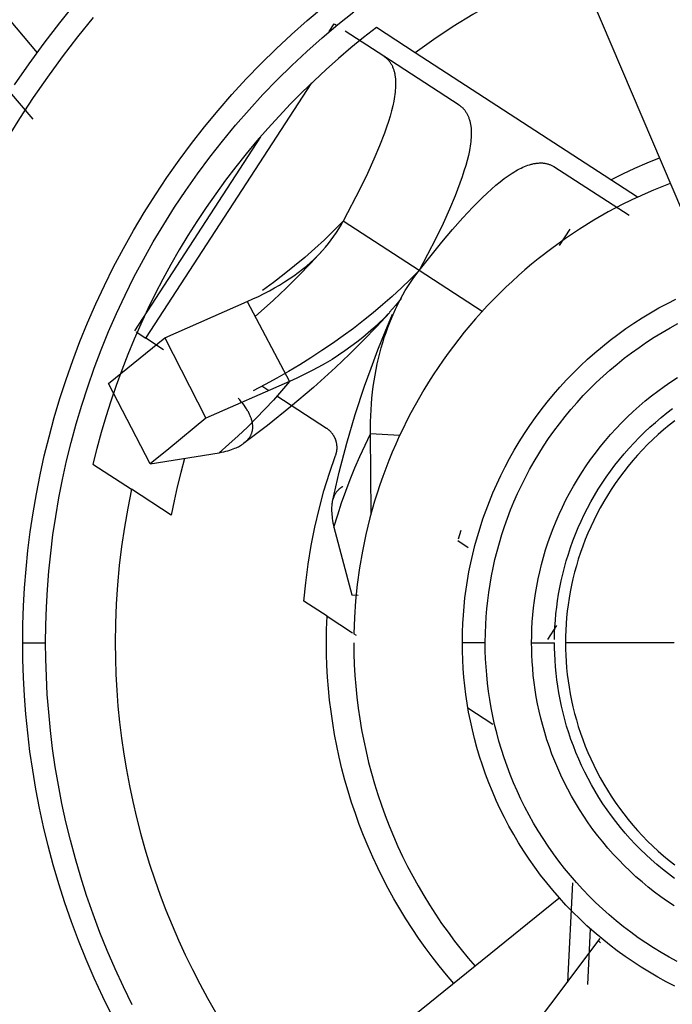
# Model space of a CAD drawing. Header units: millimetres. Extents: x -2637 to -1637, y 678 to 1678.
# Tile 276 of 348: x -2028.19 to -2022.48, y 1388 to 1396.6. Entities that reach past the tile are written whole.
import ezdxf

# ---------------------------------------------------------------- set-up
doc = ezdxf.new("R2010")
doc.units = ezdxf.units.MM
doc.layers.add('Make2D$B.SHOW mini', color=7, linetype='Continuous', true_color=0x000000)

msp = doc.modelspace()

# ---------------------------------------------------------------- linework, layer by layer
at = {"layer": 'Make2D$B.SHOW mini', "color": 18, "lineweight": -3, "true_color": 0x000000}
for points in [[(-2023.5449, 1397.6228), (-2022.1325, 1394.3071)], [(-2028.696, 1397.0998), (-2028.036, 1396.3131)], [(-2023.319, 1397.0926), (-2023.5054, 1397.0153), (-2023.6897, 1396.932), (-2023.8714, 1396.8428), (-2024.0502, 1396.7479), (-2024.226, 1396.6473), (-2024.3983, 1396.5413), (-2024.5671, 1396.4299), (-2024.732, 1396.3135)], [(-2028.2327, 1396.032), (-2028.106, 1396.2158), (-2027.9742, 1396.3967), (-2027.8377, 1396.5745), (-2027.6963, 1396.7491)], [(-2028.1604, 1391.156), (-2028.1586, 1391.3149), (-2028.1533, 1391.475), (-2028.1443, 1391.6364), (-2028.1316, 1391.799), (-2028.115, 1391.9625), (-2028.0946, 1392.1269), (-2028.0701, 1392.292), (-2028.0416, 1392.4578), (-2028.009, 1392.6241), (-2027.9722, 1392.7907), (-2027.9312, 1392.9575), (-2027.8859, 1393.1243), (-2027.8362, 1393.2911), (-2027.7823, 1393.4576), (-2027.7239, 1393.6236), (-2027.6612, 1393.789), (-2027.594, 1393.9537), (-2027.5225, 1394.1174), (-2027.4466, 1394.2801), (-2027.3663, 1394.4414), (-2027.2816, 1394.6013), (-2027.1926, 1394.7596), (-2027.0994, 1394.9161), (-2027.0019, 1395.0707), (-2026.9003, 1395.2231), (-2026.7945, 1395.3732), (-2026.6848, 1395.5208), (-2026.5711, 1395.6658), (-2026.4536, 1395.8081), (-2026.3323, 1395.9474), (-2026.2074, 1396.0837), (-2026.0791, 1396.2167), (-2025.9473, 1396.3464), (-2025.8123, 1396.4727), (-2025.6742, 1396.5953), (-2025.5332, 1396.7142)], [(-2027.9605, 1391.156), (-2027.9588, 1391.3104), (-2027.9536, 1391.4662), (-2027.9449, 1391.6231), (-2027.9325, 1391.7811), (-2027.9164, 1391.9401), (-2027.8965, 1392.0999), (-2027.8728, 1392.2605), (-2027.845, 1392.4217), (-2027.8133, 1392.5833), (-2027.7775, 1392.7453), (-2027.7377, 1392.9074), (-2027.6936, 1393.0697), (-2027.6454, 1393.2318), (-2027.5929, 1393.3936), (-2027.5362, 1393.555), (-2027.4752, 1393.7159), (-2027.4099, 1393.876), (-2027.3404, 1394.0351), (-2027.2665, 1394.1933), (-2027.1885, 1394.3501), (-2027.1062, 1394.5056), (-2027.0196, 1394.6595), (-2026.929, 1394.8116), (-2026.8342, 1394.9619), (-2026.7354, 1395.11), (-2026.6326, 1395.256), (-2026.5259, 1395.3995), (-2026.4154, 1395.5405), (-2026.3011, 1395.6788), (-2026.1832, 1395.8143), (-2026.0618, 1395.9467), (-2025.937, 1396.0761), (-2025.8089, 1396.2022), (-2025.6777, 1396.3249), (-2025.5434, 1396.4442), (-2025.4063, 1396.5598), (-2025.2664, 1396.6717)], [(-2028.2995, 1395.5538), (-2028.1856, 1395.7384), (-2028.0667, 1395.9206), (-2027.9428, 1396.1001), (-2027.8141, 1396.2769), (-2027.6806, 1396.4507), (-2027.5425, 1396.6212)], [(-2025.0692, 1396.5325), (-2025.1815, 1396.4449), (-2025.2923, 1396.3546), (-2025.4016, 1396.2618), (-2025.5092, 1396.1663), (-2025.615, 1396.0683), (-2025.7189, 1395.9678), (-2025.821, 1395.8649), (-2025.9209, 1395.7596), (-2026.0188, 1395.652), (-2026.1145, 1395.5421), (-2026.208, 1395.43), (-2026.2991, 1395.3158), (-2026.3878, 1395.1995), (-2026.474, 1395.0812), (-2026.5577, 1394.9611), (-2026.6388, 1394.8392), (-2026.7172, 1394.7155), (-2026.7929, 1394.5902), (-2026.8659, 1394.4633), (-2026.936, 1394.335), (-2027.0033, 1394.2053), (-2027.0677, 1394.0743), (-2027.1292, 1393.9422), (-2027.1877, 1393.809), (-2027.2432, 1393.6748), (-2027.2958, 1393.5397), (-2027.3453, 1393.4039), (-2027.3918, 1393.2674), (-2027.4352, 1393.1303), (-2027.4756, 1392.9927), (-2027.513, 1392.8547), (-2027.5473, 1392.7165)], [(-2025.442, 1396.5659), (-2025.4852, 1396.4994)], [(-2025.4179, 1396.5502), (-2025.4367, 1396.5625)], [(-2025.0045, 1396.2818), (-2025.342, 1396.5009)], [(-2024.732, 1396.3135), (-2025.0692, 1396.5325)], [(-2025.0045, 1396.2818), (-2024.999, 1396.2781), (-2024.9938, 1396.2743), (-2024.9887, 1396.2704), (-2024.9837, 1396.2663), (-2024.979, 1396.262), (-2024.9743, 1396.2576), (-2024.9699, 1396.2531), (-2024.9656, 1396.2485), (-2024.9614, 1396.2437), (-2024.9574, 1396.2387), (-2024.9536, 1396.2337), (-2024.9499, 1396.2285), (-2024.9464, 1396.2232), (-2024.943, 1396.2177), (-2024.9397, 1396.2121), (-2024.9366, 1396.2064), (-2024.9337, 1396.2006), (-2024.9308, 1396.1946), (-2024.9282, 1396.1886), (-2024.9256, 1396.1824), (-2024.9232, 1396.1761), (-2024.921, 1396.1697), (-2024.9188, 1396.1632), (-2024.9168, 1396.1565), (-2024.915, 1396.1498), (-2024.9133, 1396.143), (-2024.9117, 1396.136), (-2024.9102, 1396.129), (-2024.9089, 1396.1218), (-2024.9076, 1396.1146), (-2024.9065, 1396.1072), (-2024.9056, 1396.0998), (-2024.904, 1396.0846), (-2024.9029, 1396.069), (-2024.9023, 1396.0531), (-2024.9022, 1396.0367), (-2024.9026, 1396.0199), (-2024.9034, 1396.0027), (-2024.9048, 1395.9851), (-2024.9066, 1395.967), (-2024.9089, 1395.9484), (-2024.9117, 1395.9294), (-2024.9149, 1395.9099), (-2024.9187, 1395.8899), (-2024.9276, 1395.8484), (-2024.9384, 1395.8048), (-2024.9512, 1395.759), (-2024.9658, 1395.711), (-2024.9823, 1395.6611), (-2025.0007, 1395.6091), (-2025.0429, 1395.4993), (-2025.0923, 1395.3821), (-2025.1487, 1395.2579), (-2025.2123, 1395.1263), (-2025.3611, 1394.8395)], [(-2024.3474, 1395.8551), (-2025.0045, 1396.2818)], [(-2023.0227, 1395.2034), (-2024.732, 1396.3135)], [(-2027.0848, 1393.8172), (-2025.6355, 1396.049)], [(-2028.0708, 1395.7323), (-2028.2723, 1395.9725)], [(-2024.3474, 1395.8551), (-2024.3418, 1395.8513), (-2024.3363, 1395.8473), (-2024.331, 1395.8432), (-2024.3259, 1395.8389), (-2024.3209, 1395.8345), (-2024.3161, 1395.83), (-2024.3115, 1395.8253), (-2024.3071, 1395.8204), (-2024.3028, 1395.8155), (-2024.2986, 1395.8103), (-2024.2947, 1395.8051), (-2024.2908, 1395.7997), (-2024.2872, 1395.7942), (-2024.2837, 1395.7886), (-2024.2803, 1395.7828), (-2024.2771, 1395.7769), (-2024.2741, 1395.7709), (-2024.2712, 1395.7648), (-2024.2684, 1395.7586), (-2024.2658, 1395.7522), (-2024.2633, 1395.7458), (-2024.261, 1395.7392), (-2024.2588, 1395.7325), (-2024.2568, 1395.7257), (-2024.2549, 1395.7189), (-2024.2531, 1395.7119), (-2024.2514, 1395.7048), (-2024.2499, 1395.6976), (-2024.2485, 1395.6904), (-2024.2473, 1395.683), (-2024.2461, 1395.6756), (-2024.2451, 1395.668), (-2024.2434, 1395.6527), (-2024.2422, 1395.6371), (-2024.2416, 1395.6211), (-2024.2414, 1395.6047), (-2024.2416, 1395.5879), (-2024.2424, 1395.5707), (-2024.2437, 1395.5531), (-2024.2454, 1395.535), (-2024.2477, 1395.5164), (-2024.2504, 1395.4974), (-2024.2536, 1395.4779), (-2024.2573, 1395.4579), (-2024.2662, 1395.4162), (-2024.2771, 1395.3724), (-2024.2899, 1395.3261), (-2024.3046, 1395.2777), (-2024.3213, 1395.2271), (-2024.3398, 1395.1744), (-2024.3823, 1395.0634), (-2024.4318, 1394.9455), (-2024.488, 1394.8215), (-2024.5511, 1394.6909), (-2024.6976, 1394.4086)], [(-2026.0828, 1395.579), (-2027.1848, 1393.8821)], [(-2023.0227, 1395.2034), (-2022.9176, 1395.2551), (-2022.8113, 1395.304), (-2022.7037, 1395.3502), (-2022.595, 1395.3935)], [(-2024.6976, 1394.4086), (-2024.4993, 1394.6573), (-2024.4057, 1394.7679), (-2024.3152, 1394.8698), (-2024.2277, 1394.963), (-2024.1436, 1395.0469), (-2024.103, 1395.0853), (-2024.0635, 1395.1211), (-2024.0252, 1395.1543), (-2023.9882, 1395.1848), (-2023.9525, 1395.2125), (-2023.918, 1395.2376), (-2023.9012, 1395.2492), (-2023.8847, 1395.26), (-2023.8684, 1395.2703), (-2023.8524, 1395.2799), (-2023.8366, 1395.2888), (-2023.8209, 1395.2972), (-2023.8055, 1395.3049), (-2023.7903, 1395.312), (-2023.7752, 1395.3184), (-2023.7603, 1395.3243), (-2023.7455, 1395.3296), (-2023.7309, 1395.3343), (-2023.7236, 1395.3364), (-2023.7163, 1395.3384), (-2023.7091, 1395.3402), (-2023.7019, 1395.3419), (-2023.6947, 1395.3435), (-2023.6876, 1395.3448), (-2023.6805, 1395.346), (-2023.6734, 1395.3471), (-2023.6664, 1395.3479), (-2023.6594, 1395.3487), (-2023.6525, 1395.3492), (-2023.6456, 1395.3496), (-2023.6387, 1395.3498), (-2023.6319, 1395.3498), (-2023.6251, 1395.3496), (-2023.6184, 1395.3493), (-2023.6118, 1395.3487), (-2023.6051, 1395.348), (-2023.5986, 1395.3471), (-2023.5921, 1395.346), (-2023.5856, 1395.3447), (-2023.5792, 1395.3432), (-2023.5729, 1395.3415), (-2023.5666, 1395.3396), (-2023.5604, 1395.3375), (-2023.5542, 1395.3352), (-2023.5481, 1395.3327), (-2023.5421, 1395.3299), (-2023.5361, 1395.327), (-2023.5302, 1395.3238), (-2023.5244, 1395.3204), (-2023.5186, 1395.3168)], [(-2022.8616, 1394.8901), (-2023.5186, 1395.3168)], [(-2022.7884, 1395.0513), (-2023.0227, 1395.2034)], [(-2022.7884, 1395.0513), (-2022.7174, 1395.0837), (-2022.6459, 1395.1148), (-2022.5738, 1395.1446), (-2022.5011, 1395.1731)], [(-2022.7884, 1395.0513), (-2022.9168, 1394.9887), (-2023.0442, 1394.9212), (-2023.1702, 1394.8488), (-2023.2947, 1394.7717), (-2023.4174, 1394.6897), (-2023.5381, 1394.6029), (-2023.6563, 1394.5114), (-2023.7145, 1394.464), (-2023.772, 1394.4154), (-2023.8288, 1394.3657), (-2023.8848, 1394.3148), (-2023.94, 1394.2629), (-2023.9944, 1394.2099), (-2024.048, 1394.1558), (-2024.1007, 1394.1008), (-2024.1525, 1394.0446), (-2024.2034, 1393.9875), (-2024.2533, 1393.9295), (-2024.3022, 1393.8704), (-2024.3501, 1393.8105), (-2024.397, 1393.7497), (-2024.4428, 1393.688), (-2024.4875, 1393.6254), (-2024.5311, 1393.5621), (-2024.5735, 1393.498), (-2024.6149, 1393.4331), (-2024.655, 1393.3675), (-2024.6939, 1393.3012), (-2024.7317, 1393.2343), (-2024.7682, 1393.1667), (-2024.8035, 1393.0986), (-2024.8375, 1393.0299), (-2024.8702, 1392.9607), (-2024.9017, 1392.891), (-2024.9319, 1392.8208), (-2024.9608, 1392.7503), (-2024.9884, 1392.6793), (-2025.0147, 1392.6081), (-2025.0396, 1392.5365), (-2025.0633, 1392.4646), (-2025.0856, 1392.3925), (-2025.1067, 1392.3203), (-2025.1263, 1392.2478), (-2025.1618, 1392.1026), (-2025.192, 1391.9571), (-2025.217, 1391.8116), (-2025.2369, 1391.6665), (-2025.2517, 1391.5219), (-2025.2615, 1391.3781), (-2025.2665, 1391.2354)], [(-2025.3611, 1394.8395), (-2025.4416, 1394.7585), (-2025.5243, 1394.6789), (-2025.6092, 1394.6009), (-2025.6962, 1394.5245), (-2025.7854, 1394.4496), (-2025.8767, 1394.3763), (-2025.9701, 1394.3045), (-2026.0656, 1394.2343)], [(-2025.5416, 1394.5834), (-2025.5146, 1394.6139), (-2025.4887, 1394.645), (-2025.4641, 1394.6766), (-2025.4407, 1394.7085), (-2025.4187, 1394.7409), (-2025.3981, 1394.7735), (-2025.3883, 1394.7899), (-2025.3788, 1394.8064), (-2025.3698, 1394.8229), (-2025.3611, 1394.8395)], [(-2024.6976, 1394.4086), (-2025.3611, 1394.8395)], [(-2023.3793, 1394.7713), (-2023.472, 1394.6285)], [(-2026.199, 1394.1395), (-2026.1487, 1394.1613), (-2026.0996, 1394.184), (-2026.0517, 1394.2076), (-2026.005, 1394.232), (-2025.9596, 1394.2571), (-2025.9155, 1394.2829), (-2025.8728, 1394.3094), (-2025.8315, 1394.3363), (-2025.7918, 1394.3638), (-2025.7536, 1394.3917), (-2025.7168, 1394.4202), (-2025.6814, 1394.4491), (-2025.6474, 1394.4787), (-2025.6147, 1394.5088), (-2025.5833, 1394.5395), (-2025.5532, 1394.5708)], [(-2025.5416, 1394.5833), (-2025.6454, 1394.4722), (-2025.7514, 1394.363), (-2025.8596, 1394.2559), (-2025.97, 1394.1507), (-2026.1285, 1394.0066)], [(-2024.6976, 1394.4086), (-2024.7736, 1394.3323), (-2024.8516, 1394.2574), (-2024.9317, 1394.184), (-2025.0136, 1394.1119), (-2025.0976, 1394.0412), (-2025.1835, 1393.972), (-2025.2714, 1393.9042), (-2025.3611, 1393.8378), (-2025.4529, 1393.7729), (-2025.5465, 1393.7094), (-2025.6421, 1393.6473), (-2025.7395, 1393.5867), (-2025.8389, 1393.5276), (-2025.9401, 1393.47), (-2026.0433, 1393.4138), (-2026.1482, 1393.3591)], [(-2024.9244, 1394.0263), (-2024.903, 1394.0732), (-2024.8806, 1394.1191), (-2024.8603, 1394.1581), (-2024.8393, 1394.1963), (-2024.8175, 1394.2337), (-2024.795, 1394.2703), (-2024.7717, 1394.3062), (-2024.7477, 1394.3412), (-2024.723, 1394.3753), (-2024.6976, 1394.4086)], [(-2024.1468, 1394.0509), (-2024.6976, 1394.4086)], [(-2026.9201, 1393.8209), (-2026.199, 1394.1395)], [(-2026.199, 1394.1395), (-2025.829, 1393.4411)], [(-2024.8545, 1394.1657), (-2024.8784, 1394.1354), (-2024.903, 1394.1053), (-2024.9284, 1394.0755), (-2024.9546, 1394.0459)], [(-2024.3177, 1391.2502), (-2024.3148, 1391.324), (-2024.3102, 1391.3984), (-2024.3039, 1391.4733), (-2024.2959, 1391.5487), (-2024.2861, 1391.6244), (-2024.2745, 1391.7006), (-2024.261, 1391.777), (-2024.2456, 1391.8537), (-2024.2283, 1391.9305), (-2024.209, 1392.0075), (-2024.1878, 1392.0844), (-2024.1647, 1392.1614), (-2024.1395, 1392.2382), (-2024.1123, 1392.3149), (-2024.0831, 1392.3913), (-2024.0518, 1392.4673), (-2024.0186, 1392.543), (-2023.9833, 1392.6182), (-2023.9459, 1392.6928), (-2023.9066, 1392.7667), (-2023.8653, 1392.8399), (-2023.822, 1392.9123), (-2023.7767, 1392.9839), (-2023.7295, 1393.0544), (-2023.6804, 1393.124), (-2023.6295, 1393.1924), (-2023.5767, 1393.2596), (-2023.5221, 1393.3256), (-2023.4657, 1393.3902), (-2023.4077, 1393.4535), (-2023.3481, 1393.5152), (-2023.2868, 1393.5755), (-2023.2241, 1393.6341), (-2023.1598, 1393.6911), (-2023.0942, 1393.7464), (-2023.0273, 1393.8), (-2022.959, 1393.8517), (-2022.8897, 1393.9016), (-2022.8192, 1393.9497), (-2022.7476, 1393.9958), (-2022.6751, 1394.04), (-2022.6017, 1394.0822), (-2022.5276, 1394.1224), (-2022.4527, 1394.1606)], [(-2024.9516, 1394.0431), (-2025.0669, 1393.9197), (-2025.1846, 1393.7984), (-2025.3048, 1393.6795), (-2025.4274, 1393.5629), (-2025.6208, 1393.3879), (-2025.8194, 1393.2186), (-2026.023, 1393.055), (-2026.2317, 1392.8971)], [(-2024.9644, 1394.0353), (-2025.006, 1393.9913), (-2025.0494, 1393.9481), (-2025.0946, 1393.9056), (-2025.1414, 1393.864), (-2025.19, 1393.8232), (-2025.2403, 1393.7833), (-2025.2923, 1393.7443), (-2025.3459, 1393.7063), (-2025.4012, 1393.6692), (-2025.4581, 1393.6331), (-2025.5165, 1393.5981), (-2025.5764, 1393.5642), (-2025.6376, 1393.5316), (-2025.7002, 1393.5001), (-2025.764, 1393.4699), (-2025.829, 1393.4411)], [(-2025.4544, 1392.3924), (-2025.3951, 1392.6472), (-2025.3285, 1392.8998), (-2025.2546, 1393.1501), (-2025.1733, 1393.3979), (-2025.1167, 1393.5573), (-2025.0569, 1393.7155), (-2024.9941, 1393.8724), (-2024.9281, 1394.0279)], [(-2025.1213, 1392.9815), (-2025.1215, 1393.0346), (-2025.1208, 1393.0874), (-2025.1192, 1393.1398), (-2025.1166, 1393.1919), (-2025.1131, 1393.2437), (-2025.1087, 1393.295), (-2025.1033, 1393.346), (-2025.0971, 1393.3964), (-2025.0899, 1393.4464), (-2025.0818, 1393.4959), (-2025.0728, 1393.5447), (-2025.063, 1393.593), (-2025.0523, 1393.6407), (-2025.0407, 1393.6878), (-2025.0283, 1393.7341), (-2025.0151, 1393.7798), (-2025.001, 1393.8248), (-2024.9862, 1393.8691), (-2024.9705, 1393.9126), (-2024.9541, 1393.9554), (-2024.9395, 1393.9911), (-2024.9244, 1394.0263)], [(-2024.1178, 1391.2446), (-2024.115, 1391.314), (-2024.1108, 1391.3839), (-2024.1049, 1391.4544), (-2024.0973, 1391.5252), (-2024.0881, 1391.5965), (-2024.0771, 1391.6681), (-2024.0644, 1391.74), (-2024.05, 1391.8121), (-2024.0337, 1391.8843), (-2024.0156, 1391.9567), (-2023.9957, 1392.029), (-2023.9739, 1392.1014), (-2023.9502, 1392.1736), (-2023.9246, 1392.2457), (-2023.8972, 1392.3176), (-2023.8678, 1392.3891), (-2023.8365, 1392.4602), (-2023.8033, 1392.5309), (-2023.7682, 1392.6011), (-2023.7312, 1392.6706), (-2023.6924, 1392.7394), (-2023.6516, 1392.8075), (-2023.6091, 1392.8748), (-2023.5647, 1392.9412), (-2023.5185, 1393.0066), (-2023.4706, 1393.0709), (-2023.421, 1393.1341), (-2023.3696, 1393.1961), (-2023.3167, 1393.2569), (-2023.2621, 1393.3164), (-2023.206, 1393.3745), (-2023.1484, 1393.4311), (-2023.0894, 1393.4862), (-2023.029, 1393.5399), (-2022.9673, 1393.5919), (-2022.9043, 1393.6422), (-2022.8402, 1393.6909), (-2022.7749, 1393.7378), (-2022.7087, 1393.783), (-2022.6414, 1393.8264), (-2022.5732, 1393.8679), (-2022.5042, 1393.9076), (-2022.4345, 1393.9454)], [(-2027.1699, 1393.8725), (-2027.0848, 1393.8172)], [(-2027.4099, 1393.4225), (-2026.9201, 1393.8209)], [(-2026.9311, 1393.7174), (-2027.0848, 1393.8172)], [(-2026.9201, 1393.8209), (-2026.561, 1393.1193)], [(-2027.0465, 1392.7192), (-2027.4099, 1393.4225)], [(-2025.829, 1393.4411), (-2026.561, 1393.1193)], [(-2025.829, 1393.4411), (-2025.8986, 1393.3582), (-2025.9703, 1393.2767), (-2026.044, 1393.1966), (-2026.1197, 1393.118), (-2026.1976, 1393.0407), (-2026.2774, 1392.9649), (-2026.3592, 1392.8906), (-2026.4431, 1392.8176)], [(-2023.7137, 1391.156), (-2023.713, 1391.2164), (-2023.711, 1391.2773), (-2023.7076, 1391.3386), (-2023.7028, 1391.4003), (-2023.6965, 1391.4625), (-2023.6888, 1391.5249), (-2023.6795, 1391.5877), (-2023.6687, 1391.6507), (-2023.6564, 1391.7138), (-2023.6425, 1391.7771), (-2023.627, 1391.8405), (-2023.6099, 1391.9038), (-2023.5911, 1391.9672), (-2023.5707, 1392.0304), (-2023.5487, 1392.0935), (-2023.525, 1392.1563), (-2023.4997, 1392.2189), (-2023.4726, 1392.2811), (-2023.444, 1392.3429), (-2023.4136, 1392.4042), (-2023.3817, 1392.465), (-2023.3481, 1392.5251), (-2023.3129, 1392.5846), (-2023.276, 1392.6434), (-2023.2377, 1392.7013), (-2023.1977, 1392.7584), (-2023.1563, 1392.8146), (-2023.1134, 1392.8698), (-2023.069, 1392.9239), (-2023.0232, 1392.977), (-2022.976, 1393.0289), (-2022.9276, 1393.0795), (-2022.8778, 1393.129), (-2022.8268, 1393.1771), (-2022.7746, 1393.2239), (-2022.7213, 1393.2693), (-2022.667, 1393.3133), (-2022.6116, 1393.3558), (-2022.5553, 1393.3968), (-2022.4981, 1393.4362), (-2022.44, 1393.4741)], [(-2026.0095, 1393.3573), (-2026.0725, 1393.3983)], [(-2026.2147, 1392.9107), (-2026.2102, 1392.9148), (-2026.2059, 1392.919), (-2026.2017, 1392.9233), (-2026.1977, 1392.9277), (-2026.1938, 1392.9321), (-2026.19, 1392.9367), (-2026.1864, 1392.9412), (-2026.183, 1392.9459), (-2026.1797, 1392.9506), (-2026.1766, 1392.9553), (-2026.1736, 1392.9601), (-2026.1708, 1392.965), (-2026.1682, 1392.9698), (-2026.1658, 1392.9747), (-2026.1635, 1392.9797), (-2026.1614, 1392.9846), (-2026.1595, 1392.9896), (-2026.1578, 1392.9946), (-2026.1563, 1392.9996), (-2026.1549, 1393.0047), (-2026.1543, 1393.0073), (-2026.1537, 1393.0098), (-2026.1532, 1393.0124), (-2026.1527, 1393.0149), (-2026.1519, 1393.0201), (-2026.1512, 1393.0254), (-2026.1508, 1393.0306), (-2026.1505, 1393.036), (-2026.1503, 1393.0414), (-2026.1504, 1393.0469), (-2026.1506, 1393.0524), (-2026.151, 1393.0581), (-2026.1516, 1393.0638), (-2026.1523, 1393.0696), (-2026.1532, 1393.0755), (-2026.1543, 1393.0815), (-2026.1556, 1393.0875), (-2026.157, 1393.0937), (-2026.1586, 1393.0999), (-2026.1604, 1393.1062), (-2026.1624, 1393.1126), (-2026.1645, 1393.1191), (-2026.1669, 1393.1257), (-2026.1695, 1393.1323), (-2026.1722, 1393.139), (-2026.1752, 1393.1457), (-2026.1783, 1393.1526), (-2026.1817, 1393.1595), (-2026.1852, 1393.1664), (-2026.189, 1393.1735), (-2026.193, 1393.1805), (-2026.1972, 1393.1877), (-2026.2016, 1393.1949), (-2026.2063, 1393.2022), (-2026.2162, 1393.2169), (-2026.227, 1393.2318), (-2026.2387, 1393.247), (-2026.2513, 1393.2625), (-2026.2649, 1393.2782), (-2026.2793, 1393.2941)], [(-2025.5051, 1393.0298), (-2025.9391, 1393.3117)], [(-2023.5135, 1391.1836), (-2023.5123, 1391.2393), (-2023.5099, 1391.2955), (-2023.5061, 1391.3522), (-2023.5011, 1391.4091), (-2023.4947, 1391.4665), (-2023.487, 1391.524), (-2023.4778, 1391.5819), (-2023.4673, 1391.6399), (-2023.4553, 1391.6981), (-2023.4419, 1391.7563), (-2023.427, 1391.8146), (-2023.4107, 1391.8729), (-2023.3928, 1391.9312), (-2023.3735, 1391.9893), (-2023.3526, 1392.0472), (-2023.3303, 1392.105), (-2023.3064, 1392.1624), (-2023.281, 1392.2195), (-2023.2541, 1392.2762), (-2023.2256, 1392.3325), (-2023.1957, 1392.3882), (-2023.1643, 1392.4434), (-2023.1314, 1392.4979), (-2023.0971, 1392.5517), (-2023.0614, 1392.6048), (-2023.0242, 1392.6571), (-2022.9857, 1392.7085), (-2022.9458, 1392.759), (-2022.9046, 1392.8086), (-2022.8622, 1392.8571), (-2022.8185, 1392.9045), (-2022.7736, 1392.9509), (-2022.7275, 1392.9961), (-2022.6803, 1393.0401), (-2022.6321, 1393.0828), (-2022.5828, 1393.1243), (-2022.5326, 1393.1645), (-2022.4815, 1393.2033)], [(-2026.561, 1393.1193), (-2026.8831, 1392.8505), (-2027.0465, 1392.7192)], [(-2022.4619, 1393.0973), (-2022.5115, 1393.0581), (-2022.5601, 1393.0176), (-2022.6077, 1392.9757), (-2022.6543, 1392.9327), (-2022.6997, 1392.8884), (-2022.7439, 1392.843), (-2022.787, 1392.7965), (-2022.8288, 1392.7489), (-2022.8693, 1392.7002), (-2022.9085, 1392.6507), (-2022.9464, 1392.6002), (-2022.9829, 1392.5488), (-2023.0179, 1392.4967), (-2023.0515, 1392.4438), (-2023.0837, 1392.3902), (-2023.1144, 1392.336), (-2023.1436, 1392.2813), (-2023.1713, 1392.226), (-2023.1974, 1392.1703), (-2023.2221, 1392.1143), (-2023.2452, 1392.0578), (-2023.2669, 1392.0012), (-2023.287, 1391.9443), (-2023.3056, 1391.8873), (-2023.3227, 1391.8302), (-2023.3383, 1391.773), (-2023.3524, 1391.7159), (-2023.3651, 1391.6588), (-2023.3764, 1391.6018), (-2023.3862, 1391.545), (-2023.3946, 1391.4885), (-2023.4017, 1391.4322), (-2023.4074, 1391.3762), (-2023.4117, 1391.3205), (-2023.4148, 1391.2652), (-2023.4167, 1391.2104), (-2023.4173, 1391.156)], [(-2025.4262, 1392.7932), (-2025.4249, 1392.7969), (-2025.4237, 1392.8006), (-2025.4225, 1392.8044), (-2025.4214, 1392.8082), (-2025.4203, 1392.8121), (-2025.4194, 1392.816), (-2025.4185, 1392.8199), (-2025.4176, 1392.8239), (-2025.4169, 1392.828), (-2025.4162, 1392.8321), (-2025.4157, 1392.8362), (-2025.4152, 1392.8403), (-2025.4148, 1392.8445), (-2025.4144, 1392.8486), (-2025.4142, 1392.8529), (-2025.414, 1392.8571), (-2025.414, 1392.8613), (-2025.414, 1392.8656), (-2025.4141, 1392.8699), (-2025.4144, 1392.8742), (-2025.4147, 1392.8785), (-2025.4151, 1392.8828), (-2025.4156, 1392.8871), (-2025.4161, 1392.8914), (-2025.4168, 1392.8956), (-2025.4176, 1392.8999), (-2025.4185, 1392.9042), (-2025.4194, 1392.9085), (-2025.4205, 1392.9127), (-2025.4217, 1392.9169), (-2025.4229, 1392.9211), (-2025.4242, 1392.9253), (-2025.4257, 1392.9294), (-2025.4272, 1392.9335), (-2025.4288, 1392.9376), (-2025.4305, 1392.9416), (-2025.4323, 1392.9456), (-2025.4341, 1392.9495), (-2025.4361, 1392.9534), (-2025.4381, 1392.9572), (-2025.4402, 1392.961), (-2025.4424, 1392.9648), (-2025.4446, 1392.9684), (-2025.447, 1392.9721), (-2025.4494, 1392.9756), (-2025.4518, 1392.9791), (-2025.4544, 1392.9826), (-2025.457, 1392.9859), (-2025.4596, 1392.9892), (-2025.4624, 1392.9924), (-2025.4651, 1392.9956), (-2025.468, 1392.9987), (-2025.4708, 1393.0017), (-2025.4738, 1393.0046), (-2025.4767, 1393.0075), (-2025.4797, 1393.0103), (-2025.4828, 1393.013), (-2025.4859, 1393.0156), (-2025.489, 1393.0182), (-2025.4922, 1393.0206), (-2025.4953, 1393.023), (-2025.4986, 1393.0254), (-2025.5018, 1393.0276), (-2025.5051, 1393.0298)], [(-2025.441, 1392.1669), (-2025.4085, 1392.2732), (-2025.3739, 1392.3782), (-2025.3371, 1392.4819), (-2025.2982, 1392.5844), (-2025.2572, 1392.6857), (-2025.214, 1392.7856), (-2025.1687, 1392.8842), (-2025.1213, 1392.9815)], [(-2025.117, 1392.283), (-2025.1213, 1392.9815)], [(-2024.8668, 1392.9682), (-2025.1213, 1392.9815)], [(-2026.4431, 1392.8176), (-2026.4235, 1392.8214), (-2026.4046, 1392.8254), (-2026.3864, 1392.8298), (-2026.369, 1392.8345), (-2026.3523, 1392.8395), (-2026.3363, 1392.8447), (-2026.3211, 1392.8502), (-2026.3066, 1392.8559), (-2026.2957, 1392.8605), (-2026.2854, 1392.8652), (-2026.2754, 1392.8701), (-2026.2659, 1392.8751), (-2026.2567, 1392.8803), (-2026.248, 1392.8857), (-2026.2437, 1392.8884), (-2026.2396, 1392.8912), (-2026.2355, 1392.8941), (-2026.2315, 1392.897)], [(-2027.0465, 1392.7192), (-2026.4431, 1392.8176)], [(-2027.5473, 1392.7165), (-2027.2101, 1392.4976)], [(-2026.7472, 1392.7662), (-2026.78, 1392.6434), (-2026.8101, 1392.5201), (-2026.8377, 1392.3962), (-2026.8626, 1392.2719)], [(-2025.7034, 1391.5191), (-2025.6881, 1391.6815), (-2025.6672, 1391.8436), (-2025.6408, 1392.0051), (-2025.6087, 1392.1657), (-2025.5712, 1392.325), (-2025.5282, 1392.4829), (-2025.4798, 1392.6391), (-2025.4262, 1392.7932)], [(-2027.2101, 1392.4976), (-2027.2434, 1392.3321), (-2027.2723, 1392.1657), (-2027.2968, 1391.9985), (-2027.3169, 1391.8306), (-2027.3326, 1391.6622), (-2027.3437, 1391.4935), (-2027.3504, 1391.3247), (-2027.3527, 1391.156)], [(-2026.8626, 1392.2719), (-2027.2101, 1392.4976)], [(-2025.3624, 1392.5221), (-2025.3653, 1392.5205), (-2025.3682, 1392.5189), (-2025.3711, 1392.5173), (-2025.3739, 1392.5156), (-2025.3766, 1392.5139), (-2025.3793, 1392.5121), (-2025.382, 1392.5103), (-2025.3846, 1392.5084), (-2025.3871, 1392.5064), (-2025.3897, 1392.5044), (-2025.3921, 1392.5023), (-2025.3946, 1392.5002), (-2025.397, 1392.4981), (-2025.3994, 1392.4958), (-2025.4017, 1392.4936), (-2025.404, 1392.4912), (-2025.4076, 1392.4873), (-2025.4112, 1392.4832), (-2025.4146, 1392.4789), (-2025.418, 1392.4746), (-2025.4212, 1392.4701), (-2025.4244, 1392.4654), (-2025.4274, 1392.4607), (-2025.4303, 1392.4558), (-2025.4331, 1392.4508), (-2025.4357, 1392.4456), (-2025.4383, 1392.4404), (-2025.4407, 1392.4351), (-2025.443, 1392.4296), (-2025.4452, 1392.4241), (-2025.4472, 1392.4185), (-2025.4491, 1392.4128)], [(-2025.4546, 1392.3924), (-2025.4556, 1392.3876), (-2025.4566, 1392.3827), (-2025.4575, 1392.3778), (-2025.4583, 1392.3728), (-2025.4596, 1392.3626), (-2025.4606, 1392.3522), (-2025.4613, 1392.3414), (-2025.4617, 1392.3303), (-2025.4618, 1392.3189), (-2025.4616, 1392.3071), (-2025.4609, 1392.2916), (-2025.4598, 1392.2755), (-2025.458, 1392.2588), (-2025.4558, 1392.2415), (-2025.453, 1392.2237), (-2025.4496, 1392.2053), (-2025.4456, 1392.1864), (-2025.441, 1392.1669)], [(-2025.441, 1392.1669), (-2025.2855, 1391.5756)], [(-2024.3521, 1392.0639), (-2024.3305, 1392.1392)], [(-2024.2669, 1391.9872), (-2024.3572, 1392.0459)], [(-2025.5008, 1391.3875), (-2025.7034, 1391.5191)], [(-2025.2855, 1391.5756), (-2025.23, 1391.5724)], [(-2025.5067, 1391.156), (-2025.5052, 1391.2718), (-2025.5008, 1391.3875)], [(-2025.5008, 1391.3875), (-2025.2783, 1391.243)], [(-2024.319, 1391.156), (-2024.3177, 1391.2502)], [(-2023.5716, 1391.185), (-2023.4923, 1391.3072)], [(-2025.2665, 1391.2354), (-2025.2471, 1391.2228)], [(-2024.119, 1391.156), (-2024.1178, 1391.2446)], [(-2028.159, 1391.0115), (-2028.1604, 1391.156)], [(-2028.1604, 1391.156), (-2027.9605, 1391.156)], [(-2027.9591, 1391.0155), (-2027.9605, 1391.156)], [(-2027.3527, 1391.156), (-2027.3512, 1391.018), (-2027.3467, 1390.8795), (-2027.3391, 1390.7407), (-2027.3286, 1390.6017), (-2027.3149, 1390.4625), (-2027.2981, 1390.3233), (-2027.2783, 1390.1842), (-2027.2553, 1390.0452), (-2027.2292, 1389.9065), (-2027.2, 1389.7681), (-2027.1677, 1389.6302), (-2027.1323, 1389.493), (-2027.0938, 1389.3564), (-2027.0523, 1389.2205), (-2027.0077, 1389.0856), (-2026.9601, 1388.9517), (-2026.9096, 1388.8188), (-2026.8561, 1388.6872), (-2026.7997, 1388.5568), (-2026.7405, 1388.4279), (-2026.6785, 1388.3004), (-2026.6138, 1388.1744), (-2026.5464, 1388.0501), (-2026.4764, 1387.9275)], [(-2024.3939, 1388.1787), (-2024.4583, 1388.2545), (-2024.5213, 1388.332), (-2024.5828, 1388.4112), (-2024.6427, 1388.492), (-2024.701, 1388.5743), (-2024.7576, 1388.6581), (-2024.8125, 1388.7434), (-2024.8655, 1388.8301), (-2024.9167, 1388.9181), (-2024.966, 1389.0075), (-2025.0134, 1389.098), (-2025.0587, 1389.1897), (-2025.102, 1389.2825), (-2025.1433, 1389.3763), (-2025.1824, 1389.4711), (-2025.2194, 1389.5668), (-2025.2542, 1389.6632), (-2025.2868, 1389.7605), (-2025.3172, 1389.8583), (-2025.3454, 1389.9568), (-2025.3713, 1390.0558), (-2025.395, 1390.1552), (-2025.4163, 1390.2549), (-2025.4354, 1390.355), (-2025.4522, 1390.4552), (-2025.4668, 1390.5555), (-2025.479, 1390.6559), (-2025.489, 1390.7563), (-2025.4968, 1390.8566), (-2025.5023, 1390.9567), (-2025.5056, 1391.0565), (-2025.5067, 1391.156)], [(-2025.2673, 1391.156), (-2025.2662, 1391.0615), (-2025.2631, 1390.9667), (-2025.2578, 1390.8716), (-2025.2505, 1390.7764), (-2025.241, 1390.681), (-2025.2293, 1390.5857), (-2025.2154, 1390.4903), (-2025.1994, 1390.3951), (-2025.1812, 1390.3001), (-2025.1609, 1390.2054), (-2025.1383, 1390.111), (-2025.1137, 1390.017), (-2025.0868, 1389.9234), (-2025.0579, 1389.8305), (-2025.0268, 1389.7382), (-2024.9936, 1389.6465), (-2024.9584, 1389.5557), (-2024.9211, 1389.4657), (-2024.8818, 1389.3766), (-2024.8406, 1389.2885), (-2024.7974, 1389.2015), (-2024.7523, 1389.1155), (-2024.7053, 1389.0307), (-2024.6566, 1388.9472), (-2024.6061, 1388.8649), (-2024.5538, 1388.784), (-2024.4999, 1388.7044), (-2024.4444, 1388.6263), (-2024.3874, 1388.5497), (-2024.3288, 1388.4746), (-2024.2689, 1388.4011), (-2024.2075, 1388.3292)], [(-2022.462, 1388.156), (-2022.5365, 1388.1943), (-2022.6103, 1388.2346), (-2022.6833, 1388.2769), (-2022.7555, 1388.3212), (-2022.8267, 1388.3674), (-2022.8969, 1388.4155), (-2022.966, 1388.4655), (-2023.034, 1388.5173), (-2023.1007, 1388.571), (-2023.1662, 1388.6264), (-2023.2302, 1388.6835), (-2023.2928, 1388.7423), (-2023.3539, 1388.8027), (-2023.4134, 1388.8646), (-2023.4713, 1388.928), (-2023.5275, 1388.9929), (-2023.582, 1389.0591), (-2023.6347, 1389.1266), (-2023.6856, 1389.1952), (-2023.7346, 1389.2651), (-2023.7818, 1389.3359), (-2023.827, 1389.4078), (-2023.8702, 1389.4806), (-2023.9115, 1389.5542), (-2023.9507, 1389.6285), (-2023.9879, 1389.7036), (-2024.0232, 1389.7792), (-2024.0563, 1389.8553), (-2024.0875, 1389.9319), (-2024.1165, 1390.0088), (-2024.1436, 1390.086), (-2024.1686, 1390.1634), (-2024.1916, 1390.2409), (-2024.2127, 1390.3184), (-2024.2317, 1390.396), (-2024.2488, 1390.4734), (-2024.2639, 1390.5507), (-2024.2771, 1390.6278), (-2024.2885, 1390.7046), (-2024.298, 1390.781), (-2024.3056, 1390.8571), (-2024.3115, 1390.9326), (-2024.3157, 1391.0077), (-2024.3182, 1391.0821), (-2024.319, 1391.156)], [(-2024.119, 1391.156), (-2024.319, 1391.156)], [(-2022.4429, 1388.371), (-2022.5123, 1388.4089), (-2022.5809, 1388.4487), (-2022.6488, 1388.4903), (-2022.7158, 1388.5338), (-2022.7818, 1388.579), (-2022.8468, 1388.626), (-2022.9107, 1388.6748), (-2022.9734, 1388.7252), (-2023.0349, 1388.7773), (-2023.0952, 1388.831), (-2023.154, 1388.8863), (-2023.2115, 1388.9431), (-2023.2675, 1389.0013), (-2023.3219, 1389.061), (-2023.3748, 1389.122), (-2023.426, 1389.1842), (-2023.4756, 1389.2476), (-2023.5234, 1389.3122), (-2023.5695, 1389.3779), (-2023.6138, 1389.4445), (-2023.6563, 1389.5121), (-2023.697, 1389.5806), (-2023.7358, 1389.6498), (-2023.7727, 1389.7197), (-2023.8077, 1389.7902), (-2023.8408, 1389.8613), (-2023.872, 1389.9329), (-2023.9013, 1390.0049), (-2023.9286, 1390.0772), (-2023.9541, 1390.1498), (-2023.9776, 1390.2226), (-2023.9992, 1390.2955), (-2024.019, 1390.3684), (-2024.0369, 1390.4413), (-2024.053, 1390.5142), (-2024.0672, 1390.5868), (-2024.0796, 1390.6593), (-2024.0903, 1390.7315), (-2024.0992, 1390.8034), (-2024.1064, 1390.8749), (-2024.112, 1390.9459), (-2024.1159, 1391.0165), (-2024.1182, 1391.0866), (-2024.119, 1391.156)], [(-2023.7137, 1391.156), (-2023.5137, 1391.156)], [(-2023.7117, 1391.0521), (-2023.7132, 1391.104), (-2023.7137, 1391.156)], [(-2023.5119, 1391.0596), (-2023.5132, 1391.1078), (-2023.5137, 1391.156)], [(-2023.4173, 1391.156), (-2023.4167, 1391.1016), (-2023.4148, 1391.0468), (-2023.4117, 1390.9915), (-2023.4074, 1390.9359), (-2023.4017, 1390.8799), (-2023.3946, 1390.8236), (-2023.3862, 1390.767), (-2023.3764, 1390.7102), (-2023.3651, 1390.6532), (-2023.3524, 1390.5962), (-2023.3383, 1390.539), (-2023.3227, 1390.4819), (-2023.3056, 1390.4248), (-2023.287, 1390.3677), (-2023.2669, 1390.3109), (-2023.2452, 1390.2542), (-2023.2221, 1390.1978), (-2023.1974, 1390.1417), (-2023.1713, 1390.086), (-2023.1436, 1390.0307), (-2023.1144, 1389.976), (-2023.0837, 1389.9218), (-2023.0515, 1389.8682), (-2023.0179, 1389.8153), (-2022.9829, 1389.7632), (-2022.9464, 1389.7119), (-2022.9085, 1389.6614), (-2022.8693, 1389.6118), (-2022.8288, 1389.5632), (-2022.787, 1389.5156), (-2022.7439, 1389.469), (-2022.6997, 1389.4236), (-2022.6543, 1389.3793), (-2022.6077, 1389.3363), (-2022.5601, 1389.2945), (-2022.5115, 1389.2539), (-2022.4619, 1389.2147)], [(-2022.4673, 1391.156), (-2023.4173, 1391.156)], [(-2027.3825, 1387.9024), (-2027.4617, 1388.0635), (-2027.5365, 1388.2258), (-2027.6069, 1388.3891), (-2027.673, 1388.5532), (-2027.7346, 1388.718), (-2027.792, 1388.8834), (-2027.8449, 1389.0491), (-2027.8936, 1389.215), (-2027.9379, 1389.3809), (-2027.9781, 1389.5468), (-2028.014, 1389.7123), (-2028.0459, 1389.8775), (-2028.0736, 1390.0421), (-2028.0974, 1390.2061), (-2028.1172, 1390.3693), (-2028.1332, 1390.5315), (-2028.1455, 1390.6927), (-2028.154, 1390.8527), (-2028.159, 1391.0115)], [(-2027.2042, 1387.9928), (-2027.2812, 1388.1494), (-2027.354, 1388.3072), (-2027.4224, 1388.4659), (-2027.4866, 1388.6255), (-2027.5466, 1388.7858), (-2027.6023, 1388.9465), (-2027.6538, 1389.1076), (-2027.7011, 1389.2689), (-2027.7442, 1389.4303), (-2027.7833, 1389.5915), (-2027.8182, 1389.7525), (-2027.8492, 1389.913), (-2027.8762, 1390.0731), (-2027.8993, 1390.2325), (-2027.9186, 1390.3911), (-2027.9341, 1390.5489), (-2027.946, 1390.7056), (-2027.9543, 1390.8612), (-2027.9591, 1391.0155)], [(-2022.4693, 1388.8568), (-2022.5272, 1388.8956), (-2022.5841, 1388.936), (-2022.6401, 1388.9779), (-2022.6951, 1389.0212), (-2022.749, 1389.066), (-2022.8017, 1389.1121), (-2022.8533, 1389.1597), (-2022.9037, 1389.2085), (-2022.9528, 1389.2586), (-2023.0006, 1389.3098), (-2023.047, 1389.3623), (-2023.0919, 1389.4158), (-2023.1355, 1389.4703), (-2023.1775, 1389.5259), (-2023.2181, 1389.5823), (-2023.2571, 1389.6396), (-2023.2945, 1389.6978), (-2023.3304, 1389.7566), (-2023.3646, 1389.8161), (-2023.3973, 1389.8762), (-2023.4283, 1389.9369), (-2023.4576, 1389.998), (-2023.4853, 1390.0596), (-2023.5114, 1390.1215), (-2023.5358, 1390.1837), (-2023.5586, 1390.2461), (-2023.5797, 1390.3087), (-2023.5992, 1390.3714), (-2023.6171, 1390.4341), (-2023.6334, 1390.4968), (-2023.6481, 1390.5595), (-2023.6612, 1390.622), (-2023.6729, 1390.6843), (-2023.683, 1390.7465), (-2023.6916, 1390.8083), (-2023.6987, 1390.8698), (-2023.7044, 1390.931), (-2023.7087, 1390.9918), (-2023.7117, 1391.0521)], [(-2022.4664, 1389.0976), (-2022.5183, 1389.1365), (-2022.5693, 1389.1766), (-2022.6192, 1389.2182), (-2022.6682, 1389.261), (-2022.716, 1389.305), (-2022.7627, 1389.3503), (-2022.8082, 1389.3967), (-2022.8525, 1389.4443), (-2022.8955, 1389.4929), (-2022.9372, 1389.5425), (-2022.9776, 1389.5931), (-2023.0166, 1389.6446), (-2023.0542, 1389.6969), (-2023.0904, 1389.7501), (-2023.1251, 1389.8039), (-2023.1583, 1389.8585), (-2023.1901, 1389.9137), (-2023.2203, 1389.9694), (-2023.2491, 1390.0257), (-2023.2763, 1390.0824), (-2023.302, 1390.1394), (-2023.3261, 1390.1968), (-2023.3488, 1390.2545), (-2023.3699, 1390.3124), (-2023.3895, 1390.3704), (-2023.4076, 1390.4285), (-2023.4241, 1390.4867), (-2023.4393, 1390.5448), (-2023.4529, 1390.6029), (-2023.4651, 1390.6609), (-2023.4759, 1390.7187), (-2023.4852, 1390.7763), (-2023.4932, 1390.8336), (-2023.4998, 1390.8907), (-2023.5051, 1390.9474), (-2023.5091, 1391.0037), (-2023.5119, 1391.0596)], [(-2024.2706, 1390.5886), (-2024.0514, 1390.4462)], [(-2023.3553, 1389.0587), (-2023.4009, 1388.1891)], [(-2023.4753, 1388.9207), (-2026.2791, 1386.6563)], [(-2023.2011, 1388.6572), (-2023.2267, 1388.1694)], [(-2025.2789, 1385.6903), (-2023.1136, 1388.5714)], [(-2023.1303, 1388.5501), (-2023.1119, 1388.5349)]]:
    msp.add_lwpolyline(points, dxfattribs=at)

doc.saveas('drawing.dxf')
